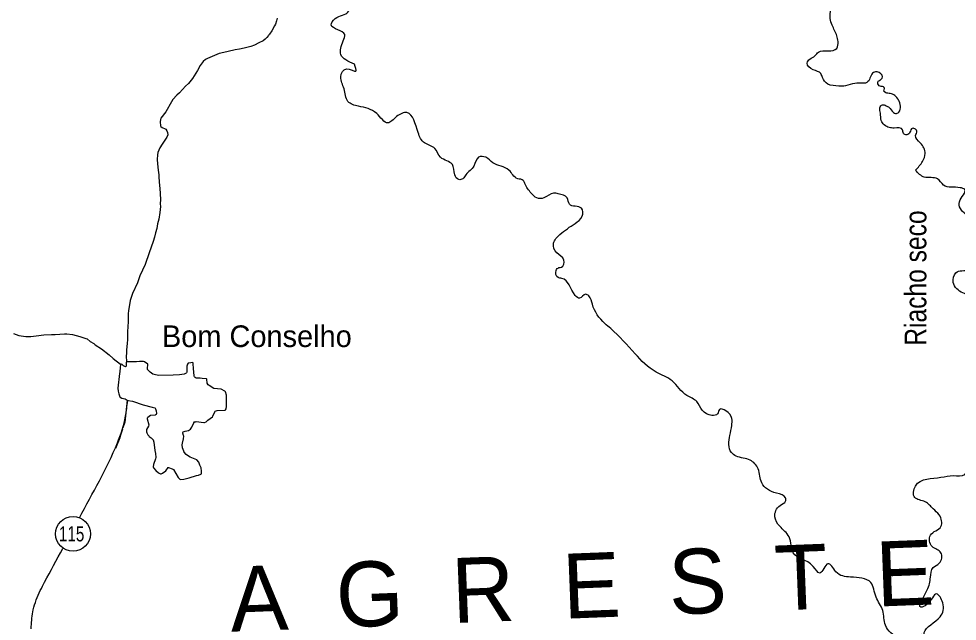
# Model space of a CAD drawing. Extents: x 553962 to 842807, y 8883888 to 9032388.
# Drawn here: x 751125 to 772808, y 8980741 to 8994665 of the extents above; entities that cross this region are included whole.
import ezdxf
from ezdxf.enums import TextEntityAlignment as Align

# ---------------------------------------------------------------- set-up
doc = ezdxf.new("R2010")
doc.units = 0
doc.header["$LTSCALE"] = 150
for name, color, linetype, lineweight in [('12', 7, 'Continuous', 25), ('21', 7, 'Continuous', 25), ('24', 7, 'Continuous', 25), ('48', 7, 'Continuous', 25)]:
    doc.layers.add(name, color=color, linetype=linetype, lineweight=lineweight)
for name, color, linetype in [('41', 7, 'Continuous'), ('49', 7, 'Continuous'), ('55', 7, 'Continuous')]:
    doc.layers.add(name, color=color, linetype=linetype)

msp = doc.modelspace()

# ---------------------------------------------------------------- linework, layer by layer
at = {"layer": '12'}
for points in [[(757094.2, 8994681), (757080.3, 8994617.7), (757057.3, 8994539.4), (757030, 8994501.8), (756971.2, 8994387)], [(756971.2, 8994387), (756915.9, 8994309.4), (756906.2, 8994289.7), (756893.5, 8994278.5), (756857.7, 8994231), (756816.5, 8994191.4), (756771.9, 8994157.9), (756671.4, 8994111.8), (756570.5, 8994055.5), (756489.1, 8994020.4), (756331.1, 8993988), (756227.8, 8993960.6), (756124.8, 8993944.8), (755962.5, 8993905), (755863.1, 8993888), (755759, 8993864.5), (755485.9, 8993746.7)], [(755485.9, 8993746.7), (755436, 8993725.2), (755388.6, 8993678.9), (755319.8, 8993588), (755254.5, 8993469.5), (755142.1, 8993284), (755043.9, 8993171), (754978.6, 8993106.6), (754841.7, 8992955.8), (754779.1, 8992896.5), (754687.6, 8992799.4), (754651.5, 8992748.6), (754524.1, 8992512.1), (754411.1, 8992365.5), (754398.7, 8992336), (754391.5, 8992281.4), (754397.4, 8992190.1), (754407.1, 8992178.3), (754442.2, 8992150.2), (754510.5, 8992124.1), (754525.7, 8992111.7), (754546.5, 8992078.6), (754558.9, 8992034.2), (754566.8, 8991982.5), (754549.4, 8991924.7), (754437.6, 8991766.5), (754388.2, 8991683.9), (754341.2, 8991577.2), (754329.1, 8991522.1), (754326.6, 8991415.2), (754331, 8991312.1), (754345.5, 8991164.9), (754362.2, 8991061.7), (754363.2, 8991006.3), (754379.5, 8990807.5), (754388.1, 8990748.4), (754401.1, 8990490.5), (754395.5, 8990391.1), (754398.9, 8990324.6), (754386.9, 8990184.8), (754359, 8990030), (754333.6, 8989926.8), (754315.2, 8989820), (754285.7, 8989716.7), (754263.6, 8989613.7), (754232, 8989517.7), (754134.4, 8989256.1), (754043.8, 8988985.6), (753924, 8988727.3), (753924, 8988727.3), (753865.2, 8988561.9), (753752.1, 8988314.6), (753698.9, 8988155), (753660.3, 8987914.5), (753655.8, 8987849.5)], [(755485.9, 8993746.7), (755436, 8993725.2), (755388.6, 8993678.9), (755319.8, 8993588), (755254.5, 8993469.5), (755142.1, 8993284), (755043.9, 8993171), (754978.6, 8993106.6), (754841.7, 8992955.8), (754779.1, 8992896.5), (754687.6, 8992799.4), (754651.5, 8992748.6), (754524.1, 8992512.1), (754411.1, 8992365.5), (754398.7, 8992336), (754391.5, 8992281.4), (754397.4, 8992190.1), (754407.1, 8992178.3), (754442.2, 8992150.2), (754510.5, 8992124.1), (754525.7, 8992111.7), (754546.5, 8992078.6), (754558.9, 8992034.2), (754566.8, 8991982.5), (754549.4, 8991924.7), (754437.6, 8991766.5), (754388.2, 8991683.9), (754341.2, 8991577.2), (754329.1, 8991522.1), (754326.6, 8991415.2), (754331, 8991312.1), (754345.5, 8991164.9), (754362.2, 8991061.7), (754363.2, 8991006.3), (754379.5, 8990807.5), (754388.1, 8990748.4), (754401.1, 8990490.5), (754395.5, 8990391.1), (754398.9, 8990324.6), (754386.9, 8990184.8), (754359, 8990030), (754333.6, 8989926.8), (754315.2, 8989820), (754285.7, 8989716.7), (754263.6, 8989613.7), (754232, 8989517.7), (754134.4, 8989256.1), (754043.8, 8988985.6), (753924, 8988727.3), (753924, 8988727.3), (753865.2, 8988561.9), (753752.1, 8988314.6), (753698.9, 8988155), (753660.3, 8987914.5), (753655.8, 8987849.5)], [(753655.8, 8987849.5), (753652, 8987794.5), (753649.1, 8987635.6), (753642.4, 8987573.9), (753636.8, 8987402.8), (753638.3, 8987253.7), (753631.8, 8987159.1), (753615.3, 8987017.2), (753614.7, 8986926.3), (753609, 8986874.3), (753612.6, 8986736)], [(753655.8, 8987849.5), (753652, 8987794.5), (753649.1, 8987635.6), (753642.4, 8987573.9), (753636.8, 8987402.8), (753638.3, 8987253.7), (753631.8, 8987159.1), (753615.3, 8987017.2), (753614.7, 8986926.3), (753609, 8986874.3), (753612.6, 8986736)], [(751003.8, 8987394), (751126.1, 8987342.5), (751181.9, 8987333.4), (751289.8, 8987323.2), (751401.6, 8987324.8), (751529.8, 8987333.9), (751706.3, 8987356.5), (751878.9, 8987368.7), (751963.1, 8987366), (752183.8, 8987382), (752235.9, 8987380.9), (752367.8, 8987368.1), (752532.5, 8987322), (752678, 8987276), (752702.8, 8987264.2), (752772.2, 8987207.5), (752856.2, 8987158.5), (752892, 8987129.4), (753033.4, 8987040.5), (753213, 8986899.7), (753304.7, 8986813.7), (753474.8, 8986678.9)], [(753633, 8985850), (753576.7, 8985344), (753530.3, 8985214.1)], [(753519, 8985182.5), (753479.2, 8985039.8), (753458.8, 8984981.2), (753358.6, 8984732.6)]]:
    msp.add_lwpolyline(points, dxfattribs=at)
for points in [[(752526, 8983133.9), (752986.9, 8983987.8), (753403.6, 8984862), (753591.8, 8985477.9), (753638.8, 8985834.3)], [(752444.7, 8974591.9), (752220.7, 8974690.3), (751998.9, 8974824.7), (751911.5, 8975012.9), (751817.4, 8975268.3), (751824.1, 8975476.7), (751783.8, 8975691.7), (751676.2, 8975920.3), (751696.4, 8976135.3), (751783.8, 8976316.8), (751743.5, 8976458), (751541.8, 8976612.5), (751387.2, 8976773.8), (751340.2, 8977083), (751333.5, 8977432.5), (751346.9, 8977600.6), (751441, 8977812.6), (751535.1, 8978263.1), (751521.7, 8978828), (751528.4, 8979271.8), (751521.7, 8979621.5), (751427.6, 8980193.1), (751414.1, 8980616.7), (751461.2, 8981006.8), (751622.5, 8981450.6), (751723.3, 8981645.6), (752140.5, 8982419.4)]]:
    msp.add_spline(points, degree=3, dxfattribs=at)
at = {"layer": '21'}
for points in [[(754106.5, 8986680.5), (754028.4, 8986735.9), (754008.6, 8986741.8), (753959.7, 8986746.4), (753911.5, 8986745.8), (753847.3, 8986736.2), (753617.4, 8986734.1), (753610.5, 8986721), (753603, 8986636.5), (753598.5, 8986625.7), (753593.3, 8986622.8), (753548.2, 8986646.6), (753513.2, 8986676.1), (753489.4, 8986684.9), (753479.3, 8986681.3), (753473.2, 8986665.5), (753471.1, 8986603.5), (753456.9, 8986505.7)], [(755463.7, 8986343), (755359.2, 8986349), (755313.3, 8986357.6), (755225.2, 8986360), (755200.7, 8986372.1), (755184.6, 8986391.3), (755179.9, 8986406.1), (755172.6, 8986505.7), (755160.5, 8986575.6), (755157.9, 8986696.6), (755154.6, 8986709), (755144.5, 8986717.7), (755099.3, 8986716.4), (755051.6, 8986708.7), (755037.8, 8986701.8), (755021.5, 8986685), (755006.7, 8986638.5), (755009.5, 8986566), (755006.7, 8986501), (755001.5, 8986483.7), (754990.6, 8986472.3), (754949.5, 8986450.8), (754835.7, 8986433), (754694, 8986426.1), (754358.5, 8986424.1), (754285.6, 8986433.3), (754221.1, 8986453.4), (754162.9, 8986497.5), (754099.2, 8986557.1), (754095.9, 8986575.3), (754106.5, 8986680.5)], [(753456.9, 8986505.7), (753451.7, 8986470.4), (753417.7, 8986131.5), (753423.5, 8986054.9), (753436.8, 8985998.3), (753459.2, 8985928.4), (753468.7, 8985916.1), (753504.7, 8985896.3), (753581.4, 8985882.6), (753631.7, 8985851.6), (753656, 8985840.8), (753753.8, 8985828.2), (754001.5, 8985739.7), (754207.2, 8985690), (754265.7, 8985669.4), (754278, 8985661.9), (754285, 8985652.1), (754300.8, 8985600.5), (754303.9, 8985539.2), (754296.8, 8985521.3), (754284.9, 8985509.2), (754274.8, 8985505.2), (754168.7, 8985495.8), (754105.6, 8985448.6), (754092.8, 8985434.4), (754092.1, 8985422.4), (754127.9, 8985277.1), (754124.1, 8985252.2), (754079.9, 8985172.5), (754077, 8985121), (754081, 8985097.3), (754105.4, 8985051.6), (754127.7, 8985027.4), (754137.5, 8985008), (754181.1, 8984978.6), (754227.8, 8984934.9), (754247.5, 8984880.2), (754270.2, 8984687.2), (754283.8, 8984614.6), (754295.2, 8984523.1), (754286.3, 8984492.2), (754235.9, 8984364.6), (754229.1, 8984308.5), (754236.8, 8984288.9), (754289.6, 8984223.1), (754353.6, 8984172.3), (754396.8, 8984149.9), (754417.7, 8984147.5), (754444.8, 8984159.8), (754522, 8984218.2), (754577.1, 8984295.8), (754587.6, 8984296.2), (754671, 8984266.2), (754701.7, 8984245.3), (754806.1, 8984064), (754848, 8984027.6), (754866.2, 8984018.8), (754939.3, 8984028), (755065.3, 8984056.9), (755228.7, 8984110.9), (755278.6, 8984115.5), (755332.8, 8984138), (755345.8, 8984148.7), (755349.7, 8984161.8), (755350.8, 8984206.2), (755335.7, 8984282.9), (755311.7, 8984351.5), (755283.8, 8984415.4), (755236.2, 8984470.9), (755082.2, 8984529.5), (755020.7, 8984572.5), (754993.5, 8984596.2), (754950, 8984652.2), (754938.2, 8984672.7), (754911.7, 8984751.8), (754902.8, 8984821.5), (754904.4, 8984856.5), (754929.6, 8984958.3), (754935.6, 8985018.6), (754933.4, 8985034.7), (754913.9, 8985089.7), (754913.2, 8985105.4), (754922.8, 8985115.9), (754969.6, 8985136.5), (755045.1, 8985148.2), (755045.1, 8985148.2), (755089.7, 8985177.8), (755121.3, 8985227.3), (755167.3, 8985327.7), (755182.7, 8985345.9), (755206, 8985350), (755225, 8985358.8), (755398.6, 8985334.3), (755419.4, 8985337.3), (755454.3, 8985352.7), (755491.7, 8985386.9), (755598.4, 8985464.8), (755610.1, 8985482.6), (755653.5, 8985579.7), (755666.6, 8985594.3), (755707, 8985610.9)], [(755707, 8985610.9), (755890.2, 8985621.7), (755905.4, 8985627.2), (755915.8, 8985647.5), (755925.1, 8985701.8), (755922.8, 8985964.8), (755902.2, 8986043.6), (755886.2, 8986060.2), (755799.9, 8986101.9), (755630.8, 8986122.8), (755520.9, 8986187.7), (755503.2, 8986203.3), (755475.9, 8986240.2), (755469.1, 8986332.7), (755463.7, 8986343), (755463.7, 8986343)]]:
    msp.add_lwpolyline(points, dxfattribs=at)
at = {"layer": '21', "lineweight": 13}
for points in [[(753456.9, 8986505.7), (753451.7, 8986470.4), (753417.7, 8986131.5), (753423.5, 8986054.9), (753436.8, 8985998.3), (753459.2, 8985928.4), (753468.7, 8985916.1), (753504.7, 8985896.3), (753581.4, 8985882.6), (753631.7, 8985851.6), (753656, 8985840.8), (753753.8, 8985828.2), (754001.5, 8985739.7), (754207.2, 8985690), (754265.7, 8985669.4), (754278, 8985661.9), (754285, 8985652.1), (754300.8, 8985600.5), (754303.9, 8985539.2), (754296.8, 8985521.3), (754284.9, 8985509.2), (754274.8, 8985505.2), (754168.7, 8985495.8), (754105.6, 8985448.6), (754092.8, 8985434.4), (754092.1, 8985422.4), (754127.9, 8985277.1), (754124.1, 8985252.2), (754079.9, 8985172.5), (754077, 8985121), (754081, 8985097.3), (754105.4, 8985051.6), (754127.7, 8985027.4), (754137.5, 8985008), (754181.1, 8984978.6), (754227.8, 8984934.9), (754247.5, 8984880.2), (754270.2, 8984687.2), (754283.8, 8984614.6), (754295.2, 8984523.1), (754286.3, 8984492.2), (754235.9, 8984364.6), (754229.1, 8984308.5), (754236.8, 8984288.9), (754289.6, 8984223.1), (754353.6, 8984172.3), (754396.8, 8984149.9), (754417.7, 8984147.5), (754444.8, 8984159.8), (754522, 8984218.2), (754577.1, 8984295.8), (754587.6, 8984296.2), (754671, 8984266.2), (754701.7, 8984245.3), (754806.1, 8984064), (754848, 8984027.6), (754866.2, 8984018.8), (754939.3, 8984028), (755065.3, 8984056.9), (755228.7, 8984110.9), (755278.6, 8984115.5), (755332.8, 8984138), (755345.8, 8984148.7), (755349.7, 8984161.8), (755350.8, 8984206.2), (755335.7, 8984282.9), (755311.7, 8984351.5), (755283.8, 8984415.4), (755236.2, 8984470.9), (755082.2, 8984529.5), (755020.7, 8984572.5), (754993.5, 8984596.2), (754950, 8984652.2), (754938.2, 8984672.7), (754911.7, 8984751.8), (754902.8, 8984821.5), (754904.4, 8984856.5), (754929.6, 8984958.3), (754935.6, 8985018.6), (754933.4, 8985034.7), (754913.9, 8985089.7), (754913.2, 8985105.4), (754922.8, 8985115.9), (754969.6, 8985136.5), (755045.1, 8985148.2), (755045.1, 8985148.2), (755089.7, 8985177.8), (755121.3, 8985227.3), (755167.3, 8985327.7), (755182.7, 8985345.9), (755206, 8985350), (755225, 8985358.8), (755398.6, 8985334.3), (755419.4, 8985337.3), (755454.3, 8985352.7), (755491.7, 8985386.9), (755598.4, 8985464.8), (755610.1, 8985482.6), (755653.5, 8985579.7), (755666.6, 8985594.3), (755707, 8985610.9)], [(755707, 8985610.9), (755890.2, 8985621.7), (755905.4, 8985627.2), (755915.8, 8985647.5), (755925.1, 8985701.8), (755922.8, 8985964.8), (755902.2, 8986043.6), (755886.2, 8986060.2), (755799.9, 8986101.9), (755630.8, 8986122.8), (755520.9, 8986187.7), (755503.2, 8986203.3), (755475.9, 8986240.2), (755469.1, 8986332.7), (755463.7, 8986343), (755463.7, 8986343)]]:
    msp.add_lwpolyline(points, dxfattribs=at)
at = {"layer": '24'}
for points in [[(758879.2, 8993619.3), (758566.2, 8993840.3), (758621.5, 8994153.5), (758658.3, 8994300.8), (758345.4, 8994521.8), (758437.4, 8994669.2), (758731.9, 8994816.6), (758750.3, 8995184.9), (758787.1, 8995406), (758731.9, 8995645.4), (758842.3, 8995903.3), (758842.3, 8996069), (758658.3, 8996087.5), (758511, 8995866.4), (758327, 8995884.8), (758253.3, 8996087.5), (758087.7, 8996179.5), (758069.2, 8995958.5), (757977.2, 8995903.3), (757811.6, 8996087.5), (757811.6, 8996363.7), (757811.6, 8996492.7), (757682.7, 8996584.8), (757314.6, 8996658.4), (757259.3, 8996842.6), (757259.3, 8997026.8), (757038.5, 8997303.1), (756983.2, 8997542.5), (757167.3, 8997855.7), (757130.5, 8998187.2), (757001.6, 8998371.4), (757112.1, 8998702.9), (757222.5, 8998942.4), (757056.9, 8999181.8), (757056.9, 8999384.4), (756854.4, 8999476.5), (756836, 8999789.6), (757001.6, 8999955.4), (757093.7, 9000231.7), (757222.5, 9000581.7), (757425, 9000729), (757572.3, 9000968.5), (757719.5, 9000968.5), (757737.9, 9001171.1), (757682.7, 9001484.2), (757811.6, 9001668.4), (757866.8, 9001981.5), (758050.8, 9002313), (758290.1, 9002405.1), (758474.2, 9002294.6), (758676.7, 9002478.8), (759044.8, 9003105), (759192.1, 9003123.5), (759339.3, 9003289.2), (759541.8, 9003436.6)], [(771454.5, 8992786.6), (771363.4, 8992894.2), (771259, 8992936.7), (771154.7, 8992956), (771112.2, 8992994.7), (771127.6, 8993052.7), (771104.5, 8993091.4), (771004, 8993114.6), (770984.7, 8993219), (771054.2, 8993269.2), (771081.3, 8993323.4), (770961.5, 8993435.5), (770876.5, 8993423.9), (770745.1, 8993211.2), (770443.7, 8993172.6), (770227.3, 8993114.6), (770072.7, 8993110.7), (769817.6, 8993157.1), (769694, 8993307.9), (769655.3, 8993400.7), (769477.6, 8993485.8), (769338.5, 8993640.5), (769404.2, 8993733.3), (769520.1, 8993806.7), (769601.2, 8993895.7), (769833.1, 8993922.7), (770026.3, 8993980.7), (770053.4, 8994139.3), (770026.3, 8994270.7), (769918.1, 8994514.3), (769875.6, 8994672.9), (769914.3, 8995094.4), (769910.4, 8995237.4), (769910.4, 8995419.2), (769879.5, 8995477.2), (769829.2, 8995523.6), (769713.3, 8995519.7), (769655.3, 8995566.1), (769425.4, 8995635.7), (769162.7, 8995774.9), (769023.6, 8995991.4), (768760.8, 8996006.9), (768683.5, 8995991.4), (768498, 8996238.9), (768266.2, 8996177), (768018.8, 8995991.4), (767941.5, 8995759.4), (767740.6, 8995620.2), (767632.4, 8995697.6), (767323.3, 8995728.5), (767431.5, 8995945), (767663.3, 8996022.4), (767771.5, 8996238.9), (767987.9, 8996393.6), (768157.9, 8996455.5), (768142.5, 8996548.2), (767941.5, 8996656.5), (767833.3, 8996702.9), (767323.3, 8996409.1), (767014.1, 8996625.6), (766998.7, 8996981.3), (767091.4, 8997151.5), (766735.9, 8997136), (766148.5, 8997120.5), (766086.7, 8997429.9), (766210.3, 8997770.2), (766117.6, 8997924.8), (765932.1, 8997832), (765715.7, 8997940.3), (765823.9, 8998218.7), (765793, 8998435.2), (765793, 8998729.1), (765576.6, 8998837.4), (765375.7, 8998775.5), (765252, 8998992.1), (765329.3, 8999409.7), (765004.7, 8999517.9), (764772.8, 8999332.3), (764633.7, 8998976.6), (764278.2, 8998667.2), (764061.8, 8998760), (764200.9, 8999440.6), (764479.1, 8999657.1), (764602.8, 8999873.7), (764231.8, 9000059.3), (763690.8, 9000616.1), (763752.6, 9000832.6), (763969, 9001018.2), (764200.9, 9001126.5), (764355.5, 9001528.7), (764711, 9001606)], [(771983.6, 8980431.6), (771458.1, 8980369.7), (771148.9, 8980648.1), (771087.1, 8980988.4), (770932.5, 8981297.7), (770808.9, 8981638), (770345.2, 8981761.8), (770005.1, 8981885.5), (769819.6, 8982071.1), (769634.1, 8981854.6), (769479.5, 8982009.2), (769015.8, 8982318.6), (768923.1, 8982689.8), (768706.7, 8982937.2), (768593.5, 8983157.4), (768713.2, 8983415.3), (768842, 8983516.6), (768842, 8983590.2), (768630.3, 8983700.8), (768289.8, 8983940.2), (768207, 8984262.5), (768022.9, 8984465.2), (767700.8, 8984557.2), (767590.3, 8984640.1), (767553.5, 8985036.1), (767599.5, 8985266.4), (767599.5, 8985422.9), (767461.5, 8985607.1), (767314.2, 8985634.8), (767268.2, 8985533.4), (767139.4, 8985496.6), (766918.5, 8985616.3), (766789.6, 8985818.9), (766559.5, 8985957.1), (766219, 8986297.8), (765850.9, 8986500.4), (765363.1, 8986924.1), (764801.7, 8987504.3), (764663.6, 8987624), (764378.3, 8988066), (764295.5, 8988259.4), (764221.8, 8988296.3), (764083.8, 8988204.2), (763982.5, 8988268.6), (763669.6, 8988664.7), (763586.8, 8988683.1), (763540.8, 8988848.8), (763605.2, 8988913.3), (763665, 8988922.5), (763720.2, 8989088.3), (763554.6, 8989254.1), (763480.9, 8989475.1), (763628.2, 8989677.7), (763977.9, 8989935.6), (764143.6, 8990101.3), (764125.2, 8990285.5), (763849.1, 8990377.6), (763793.9, 8990525), (763591.4, 8990617.1), (763480.9, 8990635.5), (763260.1, 8990525), (763094.4, 8990525), (762965.5, 8990635.5), (762818.3, 8990856.5), (762781.5, 8990930.2), (762652.6, 8990967), (762450.1, 8991169.6), (762082, 8991335.4), (761916.3, 8991464.3), (761750.7, 8991464.3), (761640.2, 8991261.7), (761456.2, 8991059.1), (761382.5, 8990967), (761290.5, 8990948.6), (761198.5, 8991059.1), (761143.2, 8991298.6), (760867.1, 8991464.3), (760738.3, 8991666.9), (760499, 8991795.9), (760351.7, 8992035.3), (760094, 8992495.8), (759854.7, 8992403.7), (759652.3, 8992256.3), (759394.6, 8992477.3), (758971.2, 8992643.1), (758731.9, 8992753.6), (758639.9, 8993048.3), (758566.2, 8993324.6), (758695.1, 8993508.8), (758916, 8993453.6), (758879.2, 8993619.3)], [(771844.7, 8991166.7), (772006.9, 8991369.5), (772067.7, 8991552), (771954.6, 8991796), (771846.4, 8991966.2), (771873.5, 8992066.7), (771842.5, 8992113.1), (771769.1, 8992132.4), (771715, 8992043.5), (771645.5, 8991985.5), (771564.3, 8992012.6), (771545, 8992101.5), (771351.8, 8992140.2), (771235.8, 8992151.8), (771050.3, 8992314.2), (771034.9, 8992480.4), (771023.3, 8992604.2), (771077.4, 8992677.6), (771162.4, 8992654.4), (771232, 8992615.8), (771332.5, 8992499.8), (771382.7, 8992476.6), (771456.1, 8992507.5), (771498.6, 8992646.7), (771452.2, 8992793.6)], [(774675.9, 8971457.7), (774621.3, 8971839.9), (774398.4, 8971961.6), (774175.5, 8972002.1), (774175.5, 8972387.4), (774317.3, 8972793), (774398.4, 8972955.3), (774297.1, 8973158.1), (773891.7, 8973300), (773810.7, 8973421.7), (773506.6, 8973847.6), (773222.9, 8973888.2), (773182.4, 8974151.8), (773222.9, 8974314), (773466.1, 8974334.3), (773648.5, 8974557.4), (773871.5, 8974618.2), (774094.4, 8974435.7), (774317.3, 8974598), (774540.3, 8974902.2), (774722.7, 8975105), (774580.8, 8975226.6), (774175.5, 8975186.1), (773749.8, 8975429.4), (773668.8, 8975936.4), (773385, 8976402.9), (773324.2, 8976930.1), (773486.4, 8977538.5), (773810.7, 8978248.3), (773810.7, 8978430.9), (773466.1, 8978430.9), (773182.4, 8978491.7), (772918.9, 8979100.1), (772817.6, 8979221.8), (772371.7, 8979465.1), (772189.3, 8980093.8), (772047.4, 8980479.1), (772412.2, 8980844.2), (772473, 8981168.7), (772331.2, 8981371.5), (772108.2, 8981128.1), (771966.3, 8981067.3), (772108.2, 8981452.6), (772189.3, 8981756.8), (772250.1, 8981979.9), (772392, 8982081.3), (772432.5, 8982324.6), (772229.8, 8982466.6), (772189.3, 8982730.2), (772432.5, 8982933), (772392, 8983196.7), (772250.1, 8983338.6), (772067.7, 8983500.8), (771824.5, 8983602.2), (771844.8, 8983865.9), (772432.5, 8984068.7), (772716.2, 8984109.2), (772979.7, 8984129.5), (773081, 8984332.3), (773486.4, 8984596), (773932.3, 8984839.3), (773932.3, 8985062.4), (773830.9, 8985244.9), (773830.9, 8985488.3), (774175.5, 8985812.8), (774337.6, 8985934.5), (774195.7, 8986117), (774114.7, 8986340.1), (773830.9, 8986299.5), (773668.8, 8986238.7), (773304, 8986380.6), (773141.8, 8986867.3), (773364.8, 8987475.7), (773405.3, 8987840.8), (773202.6, 8988205.8), (772939.2, 8988327.5), (772716.2, 8988570.8), (772777, 8988793.9), (773081, 8988854.8), (773324.2, 8988956.2), (773526.9, 8989098.1), (773385, 8989605.1), (773283.7, 8989970.2), (773000, 8990152.7), (772858.1, 8990436.6), (772979.7, 8990720.5), (772878.4, 8990761.1), (772493.3, 8990821.9), (772351.4, 8990963.9), (772047.4, 8991004.4), (771844.7, 8991166.7)]]:
    msp.add_spline(points, degree=3, dxfattribs=at)
at = {"layer": '48'}
msp.add_circle((752378.4, 8982760.1), 401.3, dxfattribs=at)

# ---------------------------------------------------------------- texts
at = {"layer": '41'}
msp.add_text('Bom Conselho', height=500, dxfattribs=at).set_placement((754433.5, 8987078.3))
at = {"layer": '48', "width": 0.75}
msp.add_text('115', height=350, dxfattribs=at).set_placement((752346.8, 8982586.7), align=Align.CENTER)
at = {"layer": '49', "width": 0.85}
msp.add_text('Riacho seco', height=500, rotation=90, dxfattribs=at).set_placement((772094.2, 8988672), align=Align.CENTER)
at = {"layer": '55'}
msp.add_text('A  G  R  E  S  T  E', height=1500, rotation=2.229, dxfattribs=at).set_placement((756032.3, 8980498.3))

doc.saveas('drawing.dxf')
